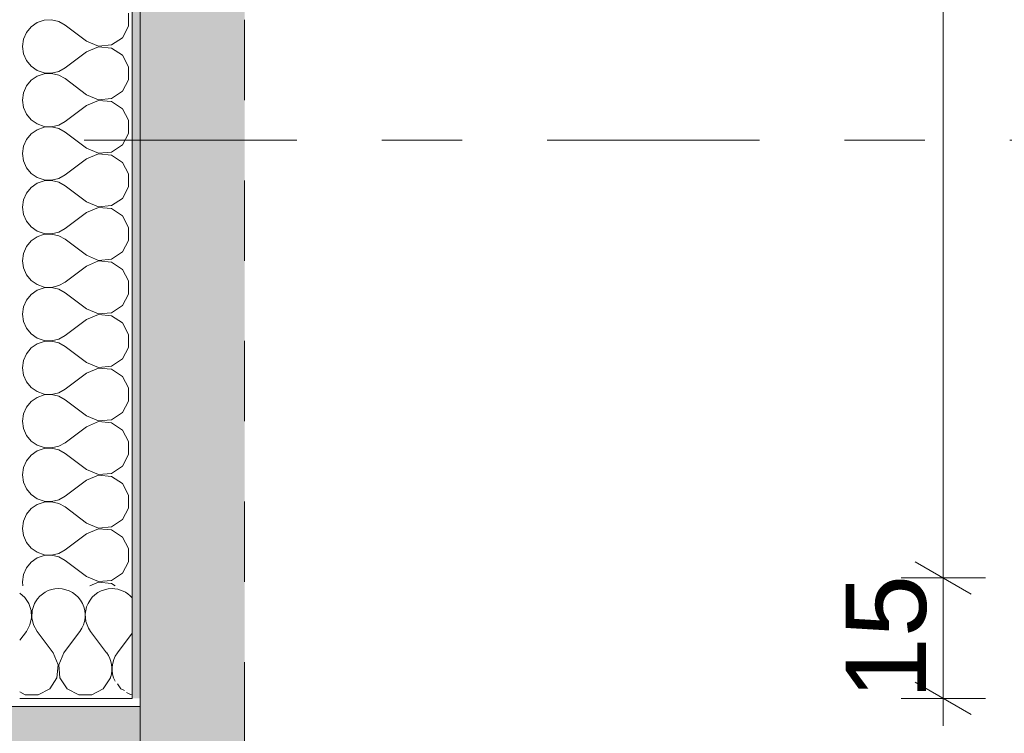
# Model space of a CAD drawing. Header units: metres. Extents: x -4 to 99, y -11 to 17.
# Tile 635 of 656: x 62.285 to 63.511, y -0.189 to 0.7. Entities that reach past the tile are written whole.
import ezdxf

# ---------------------------------------------------------------- set-up
doc = ezdxf.new("R2010")
doc.units = ezdxf.units.M
doc.header["$MEASUREMENT"] = 0
doc.linetypes.add('Strichlinie doppelt', pattern=[0.546806, 0.264583, -0.105833, 0.070556, -0.105833])
doc.linetypes.add('Strichlinie eng', pattern=[0.115, 0.075, -0.04])
for name, color, linetype in [('152 - Bemaßung_ Beschriftung.Ausbau', 7, 'Continuous'), ('301 - Elemente.Linie', 7, 'Continuous'), ('302 - Elemente.Schraffur', 7, 'Continuous'), ('451 - Universal.Achsen Raster', 7, 'Continuous'), ('604 - Struktur.Wand Aussen', 7, 'Continuous')]:
    doc.layers.add(name, color=color, linetype=linetype)
doc.styles.add('ERSTELLTER_STIL_2', font='txt')
doc.dimstyles.new('ERSTELLTER_STIL__1', dxfattribs={"dimtxt": 0.1, "dimasz": 0.0532, "dimexe": 0.18, "dimexo": 0.0625, "dimgap": 0, "dimtad": 1, "dimzin": 0, "dimdsep": 46, "dimtxsty": 'ERSTELLTER_STIL_2', "dimblk": 'ARROWHEAD_2', "dimblk1": 'ARROWHEAD_2', "dimblk2": 'ARROWHEAD_2', "dimcen": 0.09, "dimse1": 1, "dimse2": 1, "dimclrd": 7, "dimclre": 7, "dimclrt": 7, "dimazin": 0, "dimtfac": 1, "dimtdec": 4, "dimtmove": 0, "dimatfit": 3, "dimfxl": 1, "dimtolj": 1, "dimtzin": 0, "dimarcsym": 0})
doc.dimstyles.new('ERSTELLTER_STIL__12', dxfattribs={"dimtxt": 0.1, "dimasz": 0.0532, "dimexe": 0.18, "dimexo": 0.5, "dimgap": 0, "dimtad": 1, "dimzin": 0, "dimdsep": 46, "dimtxsty": 'ERSTELLTER_STIL_2', "dimblk": 'ARROWHEAD_2', "dimblk1": 'ARROWHEAD_2', "dimblk2": 'ARROWHEAD_2', "dimcen": 0.09, "dimse1": 1, "dimse2": 1, "dimclrd": 7, "dimclre": 7, "dimclrt": 7, "dimazin": 0, "dimtfac": 1, "dimtdec": 4, "dimtmove": 2, "dimatfit": 3, "dimfxl": 1, "dimtolj": 1, "dimtzin": 0, "dimarcsym": 0})
doc.dimstyles.new('ERSTELLTER_STIL__13', dxfattribs={"dimtxt": 0.1, "dimasz": 0.0532, "dimexe": 0.18, "dimexo": 0.5, "dimgap": 0, "dimtad": 1, "dimzin": 0, "dimdsep": 46, "dimtxsty": 'ERSTELLTER_STIL_2', "dimblk": 'ARROWHEAD_2', "dimblk1": 'ARROWHEAD_2', "dimblk2": 'ARROWHEAD_2', "dimcen": 0.09, "dimse1": 1, "dimse2": 1, "dimclrd": 7, "dimclre": 7, "dimclrt": 7, "dimazin": 0, "dimtfac": 1, "dimtdec": 4, "dimtmove": 0, "dimatfit": 3, "dimfxl": 1, "dimtolj": 1, "dimtzin": 0, "dimarcsym": 0})
doc.dimstyles.new('ERSTELLTER_STIL__2', dxfattribs={"dimtxt": 0.1, "dimasz": 0.0532, "dimexe": 0.18, "dimexo": 0.0625, "dimgap": 0, "dimtad": 1, "dimtih": 1, "dimtoh": 1, "dimzin": 0, "dimdsep": 46, "dimtxsty": 'ERSTELLTER_STIL_2', "dimblk": 'ARROWHEAD_2', "dimblk1": 'ARROWHEAD_2', "dimblk2": 'ARROWHEAD_2', "dimcen": 0.09, "dimse1": 1, "dimse2": 1, "dimclrd": 7, "dimclre": 7, "dimclrt": 7, "dimazin": 0, "dimtfac": 1, "dimtdec": 4, "dimtmove": 0, "dimatfit": 3, "dimfxl": 1, "dimtolj": 1, "dimtzin": 0, "dimarcsym": 0})
doc.dimstyles.new('ERSTELLTER_STIL__3', dxfattribs={"dimtxt": 0.1, "dimasz": 0.0532, "dimexe": 0.18, "dimexo": 0.0625, "dimgap": 0, "dimtad": 1, "dimtih": 1, "dimtoh": 1, "dimzin": 0, "dimdsep": 46, "dimtxsty": 'ERSTELLTER_STIL_2', "dimblk": 'ARROWHEAD_2', "dimblk1": 'ARROWHEAD_2', "dimblk2": 'ARROWHEAD_2', "dimcen": 0.09, "dimse1": 1, "dimse2": 1, "dimclrd": 7, "dimclre": 7, "dimclrt": 7, "dimazin": 0, "dimtfac": 1, "dimtdec": 4, "dimtmove": 2, "dimatfit": 3, "dimfxl": 1, "dimtolj": 1, "dimtzin": 0, "dimarcsym": 0})
doc.dimstyles.new('ERSTELLTER_STIL__4', dxfattribs={"dimtxt": 0.1, "dimasz": 0.0532, "dimexe": 0.18, "dimexo": 0.0625, "dimgap": 0, "dimtad": 1, "dimzin": 0, "dimdsep": 46, "dimtxsty": 'ERSTELLTER_STIL_2', "dimblk": 'ARROWHEAD_2', "dimblk1": 'ARROWHEAD_2', "dimblk2": 'ARROWHEAD_2', "dimcen": 0.09, "dimse1": 1, "dimse2": 1, "dimclrd": 7, "dimclre": 7, "dimclrt": 7, "dimazin": 0, "dimtfac": 1, "dimtdec": 4, "dimtmove": 2, "dimatfit": 3, "dimfxl": 1, "dimtolj": 1, "dimtzin": 0, "dimarcsym": 0})
pattern_1 = [(0, (0, 0), (0, 0.08660254), [0, -0.05]), (0, (0.025, 0.0433), (0, 0.08660254), [0, -0.05])]

# ---------------------------------------------------------------- blocks, each defined once
blk = doc.blocks.new('*X17')
at = {"layer": '604 - Struktur.Wand Aussen', "color": 7, "linetype": 'Continuous', "lineweight": 5}
for p, q in [((62.3155, 0.6994), (62.3068, 0.6965)), ((62.3247, 0.6999), (62.3155, 0.6994)), ((62.3336, 0.6978), (62.3247, 0.6999)), ((62.4207, 0.6919), (62.4207, 0.7081)), ((62.2992, 0.6913), (62.2933, 0.6842)), ((62.3068, 0.6965), (62.2992, 0.6913)), ((62.3417, 0.6933), (62.3336, 0.6978)), ((62.3684, 0.6733), (62.3417, 0.6933)), ((62.413, 0.6776), (62.4207, 0.6919)), ((62.2896, 0.6758), (62.2884, 0.6667)), ((62.2933, 0.6842), (62.2896, 0.6758)), ((62.3995, 0.6686), (62.413, 0.6776)), ((62.2884, 0.6667), (62.2896, 0.6576)), ((62.3684, 0.6733), (62.3833, 0.667)), ((62.3833, 0.6663), (62.3684, 0.66)), ((62.3833, 0.667), (62.3995, 0.6686)), ((62.3995, 0.6648), (62.3833, 0.6663)), ((62.413, 0.6558), (62.3995, 0.6648)), ((62.2896, 0.6576), (62.2933, 0.6491)), ((62.3684, 0.66), (62.3417, 0.64)), ((62.4207, 0.6415), (62.413, 0.6558)), ((62.2933, 0.6491), (62.2992, 0.6421)), ((62.2992, 0.6421), (62.3068, 0.6369)), ((62.3336, 0.6355), (62.3417, 0.64)), ((62.4207, 0.6252), (62.4207, 0.6415)), ((62.3068, 0.6298), (62.2992, 0.6246)), ((62.3068, 0.6369), (62.3155, 0.6339)), ((62.3155, 0.6328), (62.3068, 0.6298)), ((62.3155, 0.6339), (62.3247, 0.6335)), ((62.3247, 0.6332), (62.3155, 0.6328)), ((62.3247, 0.6335), (62.3336, 0.6355)), ((62.3336, 0.6311), (62.3247, 0.6332)), ((62.3417, 0.6267), (62.3336, 0.6311)), ((62.3684, 0.6067), (62.3417, 0.6267)), ((62.2933, 0.6175), (62.2896, 0.6091)), ((62.2992, 0.6246), (62.2933, 0.6175)), ((62.413, 0.6109), (62.4207, 0.6252)), ((62.2896, 0.6091), (62.2884, 0.6)), ((62.3684, 0.6067), (62.3833, 0.6004)), ((62.3833, 0.6004), (62.3995, 0.6019)), ((62.3995, 0.6019), (62.413, 0.6109)), ((62.2884, 0.6), (62.2896, 0.5909)), ((62.2896, 0.5909), (62.2933, 0.5825)), ((62.3684, 0.5933), (62.3417, 0.5733)), ((62.3833, 0.5996), (62.3684, 0.5933)), ((62.3995, 0.5981), (62.3833, 0.5996)), ((62.413, 0.5891), (62.3995, 0.5981)), ((62.4207, 0.5748), (62.413, 0.5891)), ((62.2933, 0.5825), (62.2992, 0.5754)), ((62.2992, 0.5754), (62.3068, 0.5702)), ((62.3068, 0.5702), (62.3155, 0.5672)), ((62.3155, 0.5661), (62.3068, 0.5631)), ((62.3155, 0.5672), (62.3247, 0.5668)), ((62.3247, 0.5665), (62.3155, 0.5661)), ((62.3247, 0.5668), (62.3336, 0.5689)), ((62.3336, 0.5645), (62.3247, 0.5665)), ((62.3336, 0.5689), (62.3417, 0.5733)), ((62.3417, 0.56), (62.3336, 0.5645)), ((62.4207, 0.5585), (62.4207, 0.5748)), ((62.2992, 0.5579), (62.2933, 0.5509)), ((62.3068, 0.5631), (62.2992, 0.5579)), ((62.3684, 0.54), (62.3417, 0.56)), ((62.413, 0.5442), (62.4207, 0.5585)), ((62.2896, 0.5424), (62.2884, 0.5333)), ((62.2933, 0.5509), (62.2896, 0.5424)), ((62.3684, 0.54), (62.3833, 0.5337)), ((62.3995, 0.5352), (62.413, 0.5442)), ((62.2884, 0.5333), (62.2896, 0.5242)), ((62.3833, 0.533), (62.3684, 0.5267)), ((62.3833, 0.5337), (62.3995, 0.5352)), ((62.3995, 0.5314), (62.3833, 0.533)), ((62.413, 0.5224), (62.3995, 0.5314)), ((62.2896, 0.5242), (62.2933, 0.5158)), ((62.2933, 0.5158), (62.2992, 0.5087)), ((62.3684, 0.5267), (62.3417, 0.5067)), ((62.4207, 0.5081), (62.413, 0.5224)), ((62.2992, 0.5087), (62.3068, 0.5035)), ((62.3068, 0.5035), (62.3155, 0.5006)), ((62.3336, 0.5022), (62.3417, 0.5067)), ((62.4207, 0.4919), (62.4207, 0.5081)), ((62.2992, 0.4913), (62.2933, 0.4842)), ((62.3068, 0.4965), (62.2992, 0.4913)), ((62.3155, 0.4994), (62.3068, 0.4965)), ((62.3155, 0.5006), (62.3247, 0.5001)), ((62.3247, 0.4999), (62.3155, 0.4994)), ((62.3247, 0.5001), (62.3336, 0.5022)), ((62.3336, 0.4978), (62.3247, 0.4999)), ((62.3417, 0.4933), (62.3336, 0.4978)), ((62.3684, 0.4733), (62.3417, 0.4933)), ((62.413, 0.4776), (62.4207, 0.4919)), ((62.2933, 0.4842), (62.2896, 0.4758)), ((62.2896, 0.4758), (62.2884, 0.4667)), ((62.2884, 0.4667), (62.2896, 0.4576)), ((62.3684, 0.4733), (62.3833, 0.467)), ((62.3833, 0.4663), (62.3684, 0.46)), ((62.3833, 0.467), (62.3995, 0.4686)), ((62.3995, 0.4648), (62.3833, 0.4663)), ((62.3995, 0.4686), (62.413, 0.4776)), ((62.2896, 0.4576), (62.2933, 0.4491)), ((62.3684, 0.46), (62.3417, 0.44)), ((62.413, 0.4558), (62.3995, 0.4648)), ((62.4207, 0.4415), (62.413, 0.4558)), ((62.2933, 0.4491), (62.2992, 0.4421)), ((62.2992, 0.4421), (62.3068, 0.4369)), ((62.4207, 0.4252), (62.4207, 0.4415)), ((62.3068, 0.4298), (62.2992, 0.4246)), ((62.3068, 0.4369), (62.3155, 0.4339)), ((62.3155, 0.4328), (62.3068, 0.4298)), ((62.3155, 0.4339), (62.3247, 0.4335)), ((62.3247, 0.4332), (62.3155, 0.4328)), ((62.3247, 0.4335), (62.3336, 0.4355)), ((62.3336, 0.4311), (62.3247, 0.4332)), ((62.3336, 0.4355), (62.3417, 0.44)), ((62.3417, 0.4267), (62.3336, 0.4311)), ((62.2933, 0.4175), (62.2896, 0.4091)), ((62.2992, 0.4246), (62.2933, 0.4175)), ((62.3684, 0.4067), (62.3417, 0.4267)), ((62.413, 0.4109), (62.4207, 0.4252)), ((62.2896, 0.4091), (62.2884, 0.4)), ((62.3684, 0.4067), (62.3833, 0.4004)), ((62.3995, 0.4019), (62.413, 0.4109)), ((62.2884, 0.4), (62.2896, 0.3909)), ((62.3684, 0.3933), (62.3417, 0.3733)), ((62.3833, 0.3996), (62.3684, 0.3933)), ((62.3833, 0.4004), (62.3995, 0.4019)), ((62.3995, 0.3981), (62.3833, 0.3996)), ((62.413, 0.3891), (62.3995, 0.3981)), ((62.2896, 0.3909), (62.2933, 0.3825)), ((62.2933, 0.3825), (62.2992, 0.3754)), ((62.4207, 0.3748), (62.413, 0.3891)), ((62.2992, 0.3754), (62.3068, 0.3702)), ((62.3068, 0.3702), (62.3155, 0.3672)), ((62.3247, 0.3668), (62.3336, 0.3689)), ((62.3336, 0.3689), (62.3417, 0.3733)), ((62.4207, 0.3585), (62.4207, 0.3748)), ((62.2992, 0.3579), (62.2933, 0.3509)), ((62.3068, 0.3631), (62.2992, 0.3579)), ((62.3155, 0.3661), (62.3068, 0.3631)), ((62.3155, 0.3672), (62.3247, 0.3668)), ((62.3247, 0.3665), (62.3155, 0.3661)), ((62.3336, 0.3645), (62.3247, 0.3665)), ((62.3417, 0.36), (62.3336, 0.3645)), ((62.3684, 0.34), (62.3417, 0.36)), ((62.413, 0.3442), (62.4207, 0.3585)), ((62.2933, 0.3509), (62.2896, 0.3424)), ((62.3995, 0.3352), (62.413, 0.3442)), ((62.2896, 0.3424), (62.2884, 0.3333)), ((62.2884, 0.3333), (62.2896, 0.3242)), ((62.3684, 0.34), (62.3833, 0.3337)), ((62.3833, 0.333), (62.3684, 0.3267)), ((62.3833, 0.3337), (62.3995, 0.3352)), ((62.3995, 0.3314), (62.3833, 0.333)), ((62.413, 0.3224), (62.3995, 0.3314)), ((62.2896, 0.3242), (62.2933, 0.3158)), ((62.3684, 0.3267), (62.3417, 0.3067)), ((62.4207, 0.3081), (62.413, 0.3224)), ((62.2933, 0.3158), (62.2992, 0.3087)), ((62.2992, 0.3087), (62.3068, 0.3035)), ((62.3336, 0.3022), (62.3417, 0.3067)), ((62.4207, 0.2919), (62.4207, 0.3081)), ((62.3068, 0.2965), (62.2992, 0.2913)), ((62.3068, 0.3035), (62.3155, 0.3006)), ((62.3155, 0.2994), (62.3068, 0.2965)), ((62.3155, 0.3006), (62.3247, 0.3001)), ((62.3247, 0.2999), (62.3155, 0.2994)), ((62.3247, 0.3001), (62.3336, 0.3022)), ((62.3336, 0.2978), (62.3247, 0.2999)), ((62.3417, 0.2933), (62.3336, 0.2978)), ((62.2933, 0.2842), (62.2896, 0.2758)), ((62.2992, 0.2913), (62.2933, 0.2842)), ((62.3684, 0.2733), (62.3417, 0.2933)), ((62.413, 0.2776), (62.4207, 0.2919)), ((62.2896, 0.2758), (62.2884, 0.2667)), ((62.3684, 0.2733), (62.3833, 0.267)), ((62.3995, 0.2686), (62.413, 0.2776)), ((62.2884, 0.2667), (62.2896, 0.2576)), ((62.2896, 0.2576), (62.2933, 0.2491)), ((62.3684, 0.26), (62.3417, 0.24)), ((62.3833, 0.2663), (62.3684, 0.26)), ((62.3833, 0.267), (62.3995, 0.2686)), ((62.3995, 0.2648), (62.3833, 0.2663)), ((62.413, 0.2558), (62.3995, 0.2648)), ((62.2933, 0.2491), (62.2992, 0.2421)), ((62.4207, 0.2415), (62.413, 0.2558)), ((62.2992, 0.2421), (62.3068, 0.2369)), ((62.3068, 0.2369), (62.3155, 0.2339)), ((62.3155, 0.2339), (62.3247, 0.2335)), ((62.3247, 0.2332), (62.3155, 0.2328)), ((62.3247, 0.2335), (62.3336, 0.2355)), ((62.3336, 0.2311), (62.3247, 0.2332)), ((62.3336, 0.2355), (62.3417, 0.24)), ((62.4207, 0.2252), (62.4207, 0.2415)), ((62.2992, 0.2246), (62.2933, 0.2175)), ((62.3068, 0.2298), (62.2992, 0.2246)), ((62.3155, 0.2328), (62.3068, 0.2298)), ((62.3417, 0.2267), (62.3336, 0.2311)), ((62.3684, 0.2067), (62.3417, 0.2267)), ((62.413, 0.2109), (62.4207, 0.2252)), ((62.2896, 0.2091), (62.2884, 0.2)), ((62.2933, 0.2175), (62.2896, 0.2091)), ((62.3995, 0.2019), (62.413, 0.2109)), ((62.2884, 0.2), (62.2896, 0.1909)), ((62.3684, 0.2067), (62.3833, 0.2004)), ((62.3833, 0.1996), (62.3684, 0.1933)), ((62.3833, 0.2004), (62.3995, 0.2019)), ((62.3995, 0.1981), (62.3833, 0.1996)), ((62.413, 0.1891), (62.3995, 0.1981)), ((62.2896, 0.1909), (62.2933, 0.1825)), ((62.3684, 0.1933), (62.3417, 0.1733)), ((62.4207, 0.1748), (62.413, 0.1891)), ((62.2933, 0.1825), (62.2992, 0.1754)), ((62.2992, 0.1754), (62.3068, 0.1702)), ((62.3336, 0.1689), (62.3417, 0.1733)), ((62.4207, 0.1585), (62.4207, 0.1748)), ((62.3068, 0.1631), (62.2992, 0.1579)), ((62.3068, 0.1702), (62.3155, 0.1672)), ((62.3155, 0.1661), (62.3068, 0.1631)), ((62.3155, 0.1672), (62.3247, 0.1668)), ((62.3247, 0.1665), (62.3155, 0.1661)), ((62.3247, 0.1668), (62.3336, 0.1689)), ((62.3336, 0.1645), (62.3247, 0.1665)), ((62.3417, 0.16), (62.3336, 0.1645)), ((62.3684, 0.14), (62.3417, 0.16)), ((62.2933, 0.1509), (62.2896, 0.1424)), ((62.2992, 0.1579), (62.2933, 0.1509)), ((62.413, 0.1442), (62.4207, 0.1585)), ((62.2896, 0.1424), (62.2884, 0.1333)), ((62.3684, 0.14), (62.3833, 0.1337)), ((62.3833, 0.1337), (62.3995, 0.1352)), ((62.3995, 0.1352), (62.413, 0.1442)), ((62.2884, 0.1333), (62.2896, 0.1242)), ((62.2896, 0.1242), (62.2933, 0.1158)), ((62.3684, 0.1267), (62.3417, 0.1067)), ((62.3833, 0.133), (62.3684, 0.1267)), ((62.3995, 0.1314), (62.3833, 0.133)), ((62.413, 0.1224), (62.3995, 0.1314)), ((62.2933, 0.1158), (62.2992, 0.1087)), ((62.4207, 0.1081), (62.413, 0.1224)), ((62.2992, 0.1087), (62.3068, 0.1035)), ((62.3068, 0.1035), (62.3155, 0.1006)), ((62.3155, 0.0994), (62.3068, 0.0965)), ((62.3155, 0.1006), (62.3247, 0.1001)), ((62.3247, 0.0999), (62.3155, 0.0994)), ((62.3247, 0.1001), (62.3336, 0.1022)), ((62.3336, 0.0978), (62.3247, 0.0999)), ((62.3336, 0.1022), (62.3417, 0.1067)), ((62.4207, 0.0919), (62.4207, 0.1081)), ((62.2992, 0.0913), (62.2933, 0.0842)), ((62.3068, 0.0965), (62.2992, 0.0913)), ((62.3417, 0.0933), (62.3336, 0.0978)), ((62.3684, 0.0733), (62.3417, 0.0933)), ((62.413, 0.0776), (62.4207, 0.0919)), ((62.2896, 0.0758), (62.2884, 0.0667)), ((62.2933, 0.0842), (62.2896, 0.0758)), ((62.3995, 0.0686), (62.413, 0.0776)), ((62.2884, 0.0667), (62.2896, 0.0576)), ((62.3684, 0.0733), (62.3833, 0.067)), ((62.3833, 0.0663), (62.3684, 0.06)), ((62.3833, 0.067), (62.3995, 0.0686)), ((62.3995, 0.0648), (62.3833, 0.0663)), ((62.413, 0.0558), (62.3995, 0.0648)), ((62.2896, 0.0576), (62.2933, 0.0491)), ((62.2933, 0.0491), (62.2992, 0.0421)), ((62.3684, 0.06), (62.3417, 0.04)), ((62.4207, 0.0415), (62.413, 0.0558)), ((62.2992, 0.0421), (62.3068, 0.0369)), ((62.3068, 0.0369), (62.3155, 0.0339)), ((62.3336, 0.0355), (62.3417, 0.04)), ((62.4207, 0.0252), (62.4207, 0.0415)), ((62.2992, 0.0246), (62.2933, 0.0175)), ((62.3068, 0.0298), (62.2992, 0.0246)), ((62.3155, 0.0328), (62.3068, 0.0298)), ((62.3155, 0.0339), (62.3247, 0.0335)), ((62.3247, 0.0332), (62.3155, 0.0328)), ((62.3247, 0.0335), (62.3336, 0.0355)), ((62.3336, 0.0311), (62.3247, 0.0332)), ((62.3417, 0.0267), (62.3336, 0.0311)), ((62.3684, 0.0067), (62.3417, 0.0267)), ((62.413, 0.0109), (62.4207, 0.0252)), ((62.2933, 0.0175), (62.2896, 0.0091)), ((62.2896, 0.0091), (62.2884, 0)), ((62.3684, 0.0067), (62.3833, 0.0004)), ((62.3833, 0.0004), (62.3995, 0.0019)), ((62.3995, 0.0019), (62.413, 0.0109)), ((62.2884, 0), (62.2891, -0.005)), ((62.3833, -0.0004), (62.3723, -0.005)), ((62.3995, -0.0019), (62.3833, -0.0004)), ((62.4041, -0.005), (62.3995, -0.0019))]:
    blk.add_line(p, q, dxfattribs=at)
blk = doc.blocks.new('*X81')
at = {"layer": '604 - Struktur.Wand Aussen', "color": 7, "linetype": 'Continuous', "lineweight": 5}
for p, q in [((62.3522, -0.0721), (62.36, -0.0617)), ((62.3933, -0.0883), (62.3733, -0.0617)), ((62.4067, -0.0883), (62.425, -0.0639))]:
    blk.add_line(p, q, dxfattribs=at)
for centre, start, end in [((62.3333, -0.0417), 90, 149.2975), ((62.3333, -0.0417), 323.1301, 90), ((62.4, -0.0417), 90, 216.8699), ((62.4, -0.0417), 41.3446, 90), ((62.3667, -0.1083), 342.3968, 36.8699), ((62.4333, -0.1083), 143.1301, 207.566), ((62.4333, -0.1083), 242.434, 255.5669)]:
    blk.add_arc(centre, 0.0333, start, end, dxfattribs=at)
blk = doc.blocks.new('*X103')
at = {"layer": '604 - Struktur.Wand Aussen', "color": 7, "linetype": 'Continuous', "lineweight": 5}
for p, q in [((62.2913, -0.0192), (62.285, -0.014)), ((62.2965, -0.0268), (62.2913, -0.0192)), ((62.2994, -0.0355), (62.2965, -0.0268)), ((62.2999, -0.0447), (62.2994, -0.0355)), ((62.3006, -0.0355), (62.3001, -0.0447)), ((62.3035, -0.0268), (62.3006, -0.0355)), ((62.3048, -0.0248), (62.3035, -0.0268)), ((62.2978, -0.0536), (62.2999, -0.0447)), ((62.3001, -0.0447), (62.3022, -0.0536)), ((62.2933, -0.0617), (62.2978, -0.0536)), ((62.3022, -0.0536), (62.3067, -0.0617)), ((62.285, -0.0727), (62.2933, -0.0617)), ((62.3267, -0.0883), (62.3067, -0.0617)), ((62.34, -0.0883), (62.3522, -0.0721)), ((62.333, -0.1033), (62.3267, -0.0883)), ((62.34, -0.0883), (62.3337, -0.1033)), ((62.3314, -0.1195), (62.333, -0.1033)), ((62.3337, -0.1033), (62.3352, -0.1195)), ((62.3224, -0.133), (62.3314, -0.1195)), ((62.3352, -0.1195), (62.3442, -0.133)), ((62.3891, -0.133), (62.3981, -0.1195)), ((62.3981, -0.1195), (62.3982, -0.1182)), ((62.3081, -0.1407), (62.3224, -0.133)), ((62.3442, -0.133), (62.3585, -0.1407)), ((62.3748, -0.1407), (62.3891, -0.133)), ((62.4067, -0.1267), (62.4109, -0.133)), ((62.4109, -0.133), (62.4155, -0.1354)), ((62.285, -0.137), (62.2919, -0.1407)), ((62.2919, -0.1407), (62.3081, -0.1407)), ((62.3585, -0.1407), (62.3748, -0.1407))]:
    blk.add_line(p, q, dxfattribs=at)
blk = doc.blocks.new('*D420')
at = {"layer": '152 - Bemaßung_ Beschriftung.Ausbau', "color": 7, "linetype": 'Continuous', "lineweight": 5}
for p, q in [((61.13, -4.1125), (61.13, -4.0075)), ((62.275, -4.1125), (62.275, -4.0075)), ((61.1502, -4.025), (61.1098, -4.095)), ((62.2952, -4.025), (62.2548, -4.095)), ((61.13, -4.06), (62.275, -4.06))]:
    blk.add_line(p, q, dxfattribs=at)
at = {"layer": '152 - Bemaßung_ Beschriftung.Ausbau', "color": 7, "lineweight": 5, "char_height": 0.1, "attachment_point": 7, "style": 'ERSTELLTER_STIL_2'}
for s, insert in [('\\A1;{\\pql;\\fArial|b0|i0|c0|p38;1,14\\fArial|b0|i0|c0|p38;\\A1{\\H.66x;\\S5^  ;}}', (61.5444, -4.0594)), ('\\A1;{\\pql;\\fArial|b0|i0|c0|p38;15}', (62.2739, -4.0505))]:
    blk.add_mtext(s, dxfattribs=dict(at, insert=insert))
blk = doc.blocks.new('ARROWHEAD_2')
at = {"color": 0, "linetype": 'Continuous', "lineweight": 0}
for p, q in [((-0.378, -0.655), (0.378, 0.655)), ((0, 0), (-1, 0))]:
    blk.add_line(p, q, dxfattribs=at)
blk = doc.blocks.new('*D421')
at = {"layer": '152 - Bemaßung_ Beschriftung.Ausbau', "color": 7, "linetype": 'Continuous', "lineweight": 5}
for p, q in [((62.275, -4.1125), (62.275, -4.0075)), ((62.425, -4.1125), (62.425, -4.0075)), ((62.2952, -4.025), (62.2548, -4.095)), ((62.4048, -4.095), (62.4452, -4.025)), ((62.275, -4.06), (62.425, -4.06)), ((62.425, -4.06), (62.4593, -4.06))]:
    blk.add_line(p, q, dxfattribs=at)
blk = doc.blocks.new('*D454')
at = {"layer": '152 - Bemaßung_ Beschriftung.Ausbau', "color": 7, "linetype": 'Continuous', "lineweight": 5}
for p, q in [((62.035, -4.6125), (62.035, -4.5075)), ((62.275, -4.6125), (62.275, -4.5075)), ((62.0552, -4.525), (62.0148, -4.595)), ((62.2952, -4.525), (62.2548, -4.595)), ((62.035, -4.56), (62.275, -4.56))]:
    blk.add_line(p, q, dxfattribs=at)
at = {"layer": '152 - Bemaßung_ Beschriftung.Ausbau', "color": 7, "lineweight": 5, "char_height": 0.1, "attachment_point": 7, "style": 'ERSTELLTER_STIL_2'}
for s, insert in [('\\A1;{\\pql;\\fArial|b0|i0|c0|p38;24}', (62.0791, -4.54)), ('\\A1;{\\pql;\\fArial|b0|i0|c0|p38;15}', (62.2682, -4.5484))]:
    blk.add_mtext(s, dxfattribs=dict(at, insert=insert))
blk = doc.blocks.new('*D455')
at = {"layer": '152 - Bemaßung_ Beschriftung.Ausbau', "color": 7, "linetype": 'Continuous', "lineweight": 5}
for p, q in [((62.275, -4.6125), (62.275, -4.5075)), ((62.425, -4.6125), (62.425, -4.5075)), ((62.2952, -4.525), (62.2548, -4.595)), ((62.4048, -4.595), (62.4452, -4.525)), ((62.275, -4.56), (62.425, -4.56)), ((62.425, -4.56), (62.4593, -4.56))]:
    blk.add_line(p, q, dxfattribs=at)
blk = doc.blocks.new('*D493')
at = {"layer": '152 - Bemaßung_ Beschriftung.Ausbau', "color": 7, "linetype": 'Continuous', "lineweight": 5}
for p, q in [((61.58, -5.1125), (61.58, -5.0075)), ((61.88, -5.1125), (61.88, -5.0075)), ((61.6002, -5.025), (61.5598, -5.095)), ((61.9002, -5.025), (61.8598, -5.095)), ((61.58, -5.06), (61.88, -5.06))]:
    blk.add_line(p, q, dxfattribs=at)
at = {"layer": '152 - Bemaßung_ Beschriftung.Ausbau', "color": 7, "lineweight": 5, "char_height": 0.1, "attachment_point": 7, "style": 'ERSTELLTER_STIL_2'}
for s, insert in [('\\A1;{\\pql;\\fArial|b0|i0|c0|p38;15\\fArial|b0|i0|c0|p38;\\A1{\\H.66x;\\S5^  ;}}', (61.8624, -5.0506)), ('\\A1;{\\pql;\\fArial|b0|i0|c0|p38;30}', (61.6541, -5.04))]:
    blk.add_mtext(s, dxfattribs=dict(at, insert=insert))
blk = doc.blocks.new('*D495')
at = {"layer": '152 - Bemaßung_ Beschriftung.Ausbau', "color": 7, "linetype": 'Continuous', "lineweight": 5}
for p, q in [((62.035, -5.1125), (62.035, -5.0075)), ((62.275, -5.1125), (62.275, -5.0075)), ((62.0552, -5.025), (62.0148, -5.095)), ((62.2952, -5.025), (62.2548, -5.095)), ((62.035, -5.06), (62.275, -5.06))]:
    blk.add_line(p, q, dxfattribs=at)
at = {"layer": '152 - Bemaßung_ Beschriftung.Ausbau', "color": 7, "lineweight": 5, "char_height": 0.1, "attachment_point": 7, "style": 'ERSTELLTER_STIL_2'}
for s, insert in [('\\A1;{\\pql;\\fArial|b0|i0|c0|p38;24}', (62.0791, -5.04)), ('\\A1;{\\pql;\\fArial|b0|i0|c0|p38;15}', (62.2726, -5.0482))]:
    blk.add_mtext(s, dxfattribs=dict(at, insert=insert))
blk = doc.blocks.new('*D496')
at = {"layer": '152 - Bemaßung_ Beschriftung.Ausbau', "color": 7, "linetype": 'Continuous', "lineweight": 5}
for p, q in [((62.275, -5.1125), (62.275, -5.0075)), ((62.425, -5.1125), (62.425, -5.0075)), ((62.2952, -5.025), (62.2548, -5.095)), ((62.4048, -5.095), (62.4452, -5.025)), ((62.275, -5.06), (62.425, -5.06)), ((62.425, -5.06), (62.4593, -5.06))]:
    blk.add_line(p, q, dxfattribs=at)
blk = doc.blocks.new('*D497')
at = {"layer": '152 - Bemaßung_ Beschriftung.Ausbau', "color": 7, "linetype": 'Continuous', "lineweight": 5}
for p, q in [((-0.165, -5.6125), (-0.165, -5.5075)), ((62.425, -5.6125), (62.425, -5.5075)), ((-0.1448, -5.525), (-0.1852, -5.595)), ((62.4048, -5.595), (62.4452, -5.525)), ((-0.1992, -5.56), (-0.165, -5.56)), ((-0.165, -5.56), (62.425, -5.56)), ((62.425, -5.56), (62.4593, -5.56))]:
    blk.add_line(p, q, dxfattribs=at)
at = {"layer": '152 - Bemaßung_ Beschriftung.Ausbau', "color": 7, "lineweight": 5, "insert": (30.959, -5.54), "char_height": 0.1, "attachment_point": 7, "style": 'ERSTELLTER_STIL_2'}
blk.add_mtext('\\A1;{\\pql;\\fArial|b0|i0|c0|p38;62,59}', dxfattribs=at)
blk = doc.blocks.new('*D498')
at = {"layer": '152 - Bemaßung_ Beschriftung.Ausbau', "color": 7, "linetype": 'Continuous', "lineweight": 5}
for p, q in [((63.435, 0.005), (63.435, 6.145)), ((63.4, 0.0252), (63.47, -0.0152)), ((63.4875, 0.005), (63.3825, 0.005)), ((63.435, -0.145), (63.435, 0.005)), ((63.4, -0.1248), (63.47, -0.1652)), ((63.4875, -0.145), (63.3825, -0.145)), ((63.435, -0.1792), (63.435, -0.145))]:
    blk.add_line(p, q, dxfattribs=at)
at = {"layer": '152 - Bemaßung_ Beschriftung.Ausbau', "color": 7, "lineweight": 5, "insert": (63.415, -0.1465), "char_height": 0.1, "attachment_point": 7, "rotation": 90, "style": 'ERSTELLTER_STIL_2'}
blk.add_mtext('\\A1;{\\pql;\\fArial|b0|i0|c0|p38;15}', dxfattribs=at)
blk = doc.blocks.new('*D499')
at = {"layer": '152 - Bemaßung_ Beschriftung.Ausbau', "color": 7, "linetype": 'Continuous', "lineweight": 5}
for p, q in [((63.4, 6.1652), (63.47, 6.1248)), ((63.4875, 6.145), (63.3825, 6.145)), ((63.435, 0.005), (63.435, 6.145)), ((63.4, 0.0252), (63.47, -0.0152))]:
    blk.add_line(p, q, dxfattribs=at)
at = {"layer": '152 - Bemaßung_ Beschriftung.Ausbau', "color": 7, "lineweight": 5, "insert": (63.415, 2.942), "char_height": 0.1, "attachment_point": 7, "rotation": 90, "style": 'ERSTELLTER_STIL_2'}
blk.add_mtext('\\A1;{\\pql;\\fArial|b0|i0|c0|p38;6,14}', dxfattribs=at)
blk = doc.blocks.new('*D503')
at = {"layer": '152 - Bemaßung_ Beschriftung.Ausbau', "color": 7, "linetype": 'Continuous', "lineweight": 5}
for p, q in [((63.935, 0.005), (63.935, 0.245)), ((63.9, 0.0252), (63.97, -0.0152)), ((63.9875, 0.005), (63.8825, 0.005)), ((63.935, -0.145), (63.935, 0.005)), ((63.9, -0.1248), (63.97, -0.1652)), ((63.9875, -0.145), (63.8825, -0.145)), ((63.935, -0.1792), (63.935, -0.145))]:
    blk.add_line(p, q, dxfattribs=at)
at = {"layer": '152 - Bemaßung_ Beschriftung.Ausbau', "color": 7, "lineweight": 5, "insert": (63.9234, -0.1459), "char_height": 0.1, "attachment_point": 7, "rotation": 90, "style": 'ERSTELLTER_STIL_2'}
blk.add_mtext('\\A1;{\\pql;\\fArial|b0|i0|c0|p38;15}', dxfattribs=at)
blk = doc.blocks.new('*D504')
at = {"layer": '152 - Bemaßung_ Beschriftung.Ausbau', "color": 7, "linetype": 'Continuous', "lineweight": 5}
blk.add_line((63.9, 0.0252), (63.97, -0.0152), dxfattribs=at)
blk = doc.blocks.new('*D505')
at = {"layer": '152 - Bemaßung_ Beschriftung.Ausbau', "color": 7, "linetype": 'Continuous', "lineweight": 5}
for p, q in [((63.9, 0.2652), (63.97, 0.2248)), ((63.935, 0.005), (63.935, 0.245)), ((63.9, 0.0252), (63.97, -0.0152)), ((63.9875, 0.005), (63.8825, 0.005)), ((63.935, -0.145), (63.935, 0.005))]:
    blk.add_line(p, q, dxfattribs=at)
at = {"layer": '152 - Bemaßung_ Beschriftung.Ausbau', "color": 7, "lineweight": 5, "insert": (63.915, 0.0491), "char_height": 0.1, "attachment_point": 7, "rotation": 90, "style": 'ERSTELLTER_STIL_2'}
blk.add_mtext('\\A1;{\\pql;\\fArial|b0|i0|c0|p38;24}', dxfattribs=at)
blk = doc.blocks.new('*D506')
at = {"layer": '152 - Bemaßung_ Beschriftung.Ausbau', "color": 7, "linetype": 'Continuous', "lineweight": 5}
for p, q in [((63.9, 5.8252), (63.97, 5.7848)), ((63.9875, 5.805), (63.8825, 5.805)), ((63.935, 0.245), (63.935, 5.805)), ((63.9, 0.2652), (63.97, 0.2248)), ((63.9875, 0.245), (63.8825, 0.245)), ((63.935, 0.005), (63.935, 0.245))]:
    blk.add_line(p, q, dxfattribs=at)
at = {"layer": '152 - Bemaßung_ Beschriftung.Ausbau', "color": 7, "lineweight": 5, "char_height": 0.1, "attachment_point": 7, "rotation": 90, "style": 'ERSTELLTER_STIL_2'}
for s, insert in [('\\A1;{\\pql;\\fArial|b0|i0|c0|p38;12}', (63.915, 5.633)), ('\\A1;{\\pql;\\fArial|b0|i0|c0|p38;5,56}', (63.915, 2.8161))]:
    blk.add_mtext(s, dxfattribs=dict(at, insert=insert))
blk = doc.blocks.new('*D513')
at = {"layer": '152 - Bemaßung_ Beschriftung.Ausbau', "color": 7, "linetype": 'Continuous', "lineweight": 5}
for p, q in [((64.435, 0.005), (64.435, 0.245)), ((64.4, 0.0252), (64.47, -0.0152)), ((64.4875, 0.005), (64.3825, 0.005)), ((64.435, -0.145), (64.435, 0.005)), ((64.4, -0.1248), (64.47, -0.1652)), ((64.4875, -0.145), (64.3825, -0.145)), ((64.435, -0.1792), (64.435, -0.145))]:
    blk.add_line(p, q, dxfattribs=at)
at = {"layer": '152 - Bemaßung_ Beschriftung.Ausbau', "color": 7, "lineweight": 5, "insert": (64.4234, -0.1462), "char_height": 0.1, "attachment_point": 7, "rotation": 90, "style": 'ERSTELLTER_STIL_2'}
blk.add_mtext('\\A1;{\\pql;\\fArial|b0|i0|c0|p38;15}', dxfattribs=at)
blk = doc.blocks.new('*D514')
at = {"layer": '152 - Bemaßung_ Beschriftung.Ausbau', "color": 7, "linetype": 'Continuous', "lineweight": 5}
for p, q in [((64.4, 0.2702), (64.47, 0.2298)), ((64.47, 0.2248), (64.4, 0.2652)), ((64.435, 0.005), (64.435, 0.245)), ((64.4, 0.0252), (64.47, -0.0152))]:
    blk.add_line(p, q, dxfattribs=at)
at = {"layer": '152 - Bemaßung_ Beschriftung.Ausbau', "color": 7, "lineweight": 5, "insert": (64.415, 0.0491), "char_height": 0.1, "attachment_point": 7, "rotation": 90, "style": 'ERSTELLTER_STIL_2'}
blk.add_mtext('\\A1;{\\pql;\\fArial|b0|i0|c0|p38;24}', dxfattribs=at)
blk = doc.blocks.new('*D515')
at = {"layer": '152 - Bemaßung_ Beschriftung.Ausbau', "color": 7, "linetype": 'Continuous', "lineweight": 5}
for p, q in [((64.435, 0.25), (64.435, 0.7)), ((64.4, 0.2702), (64.47, 0.2298)), ((64.47, 0.2248), (64.4, 0.2652)), ((64.4875, 0.25), (64.3825, 0.25)), ((64.435, 0.245), (64.435, 0.25)), ((64.4875, 0.245), (64.3825, 0.245)), ((64.435, 0.005), (64.435, 0.245))]:
    blk.add_line(p, q, dxfattribs=at)
blk = doc.blocks.new('*D516')
at = {"layer": '152 - Bemaßung_ Beschriftung.Ausbau', "color": 7, "linetype": 'Continuous', "lineweight": 5}
for p, q in [((64.435, 0.7), (64.435, 5.2)), ((64.4, 0.7202), (64.47, 0.6798)), ((64.4875, 0.7), (64.3825, 0.7)), ((64.435, 0.25), (64.435, 0.7)), ((64.4, 0.2702), (64.47, 0.2298)), ((64.47, 0.2248), (64.4, 0.2652))]:
    blk.add_line(p, q, dxfattribs=at)
at = {"layer": '152 - Bemaßung_ Beschriftung.Ausbau', "color": 7, "lineweight": 5, "char_height": 0.1, "attachment_point": 7, "rotation": 90, "style": 'ERSTELLTER_STIL_2'}
for s, insert in [('\\A1;{\\pql;\\fArial|b0|i0|c0|p38;0\\fArial|b0|i0|c0|p38;\\A1{\\H.66x;\\S5^  ;}}', (64.4167, 0.2702)), ('\\A1;{\\pql;\\fArial|b0|i0|c0|p38;45}', (64.415, 0.4621))]:
    blk.add_mtext(s, dxfattribs=dict(at, insert=insert))
blk = doc.blocks.new('*D517')
at = {"layer": '152 - Bemaßung_ Beschriftung.Ausbau', "color": 7, "linetype": 'Continuous', "lineweight": 5}
for p, q in [((64.4, 5.2202), (64.47, 5.1798)), ((64.4875, 5.2), (64.3825, 5.2)), ((64.435, 0.7), (64.435, 5.2)), ((64.4, 0.7202), (64.47, 0.6798))]:
    blk.add_line(p, q, dxfattribs=at)
at = {"layer": '152 - Bemaßung_ Beschriftung.Ausbau', "color": 7, "lineweight": 5, "insert": (64.415, 2.817), "char_height": 0.1, "attachment_point": 7, "rotation": 90, "style": 'ERSTELLTER_STIL_2'}
blk.add_mtext('\\A1;{\\pql;\\fArial|b0|i0|c0|p38;4,50}', dxfattribs=at)
blk = doc.blocks.new('*D526')
at = {"layer": '152 - Bemaßung_ Beschriftung.Ausbau', "color": 7, "linetype": 'Continuous', "lineweight": 5}
for p, q in [((64.935, 13.845), (64.935, 13.8792)), ((64.97, 13.8248), (64.9, 13.8652)), ((64.9875, 13.845), (64.8825, 13.845)), ((64.935, -0.145), (64.935, 13.845)), ((64.9, -0.1248), (64.97, -0.1652)), ((64.9875, -0.145), (64.8825, -0.145)), ((64.935, -0.1792), (64.935, -0.145))]:
    blk.add_line(p, q, dxfattribs=at)
at = {"layer": '152 - Bemaßung_ Beschriftung.Ausbau', "color": 7, "lineweight": 5, "insert": (64.915, 6.679), "char_height": 0.1, "attachment_point": 7, "rotation": 90, "style": 'ERSTELLTER_STIL_2'}
blk.add_mtext('\\A1;{\\pql;\\fArial|b0|i0|c0|p38;13,99}', dxfattribs=at)

msp = doc.modelspace()

# ---------------------------------------------------------------- hatches: boundary and pattern name
at = {"layer": '302 - Elemente.Schraffur', "linetype": 'Continuous', "lineweight": 0, "true_color": 0x2f2f2f}
msp.add_hatch(color=250, dxfattribs=at).paths.add_polyline_path([(62.565, 5.1), (62.435, 5.1), (62.435, -3.31), (62.565, -3.31)])
at = {"layer": '302 - Elemente.Schraffur', "linetype": 'Continuous', "lineweight": 0, "true_color": 0x282828}
msp.add_hatch(color=250, dxfattribs=at).paths.add_polyline_path([(55.22, -3.31), (62.435, -3.31), (62.435, -0.155), (55.22, -0.155)])
at = {"layer": '604 - Struktur.Wand Aussen', "linetype": 'Continuous', "lineweight": 0, "true_color": 0x000000}
h = msp.add_hatch(dxfattribs=at)
h.set_pattern_fill('Verputz_0001', color=18, style=0, pattern_type=2)
h.set_pattern_definition(pattern_1)
h.paths.add_polyline_path([(62.435, 5.975), (62.425, 5.975), (62.425, -0.145), (62.435, -0.145)])
h = msp.add_hatch(dxfattribs=at)
h.set_pattern_fill('Verputz_0001', color=18, style=0, pattern_type=2)
h.set_pattern_definition(pattern_1)
h.paths.add_polyline_path([(62.425, -0.145), (61.04, -0.145), (61.04, -0.155), (62.425, -0.155)])
h = msp.add_hatch(dxfattribs=at)
h.set_pattern_fill('Verputz_0001', color=18, style=0, pattern_type=2)
h.set_pattern_definition(pattern_1)
h.paths.add_polyline_path([(62.425, -0.145), (62.435, -0.155), (62.435, -0.145)])
h = msp.add_hatch(dxfattribs=at)
h.set_pattern_fill('Verputz_0001', color=18, style=0, pattern_type=2)
h.set_pattern_definition(pattern_1)
h.paths.add_polyline_path([(62.425, -0.145), (62.425, -0.155), (62.435, -0.155)])

# ---------------------------------------------------------------- linework, layer by layer
at = {"layer": '301 - Elemente.Linie', "color": 253, "linetype": 'Strichlinie eng', "lineweight": 13, "true_color": 0xa0a0a0, "flags": 128}
msp.add_lwpolyline([(62.565, 5.1), (62.565, -3.31)], dxfattribs=at)
at = {"layer": '301 - Elemente.Linie', "color": 7, "linetype": 'Continuous', "lineweight": 18, "flags": 128}
msp.add_lwpolyline([(62.435, -0.155), (62.435, -3.31)], dxfattribs=at)
at = {"layer": '451 - Universal.Achsen Raster', "color": 160, "linetype": 'Strichlinie doppelt', "lineweight": 9, "true_color": 0x3232ff}
msp.add_line((64.935, 0.55), (-3.175, 0.55), dxfattribs=at)
at = {"layer": '604 - Struktur.Wand Aussen', "color": 7, "linetype": 'Continuous', "lineweight": 5}
for p, q in [((62.425, -0.005), (62.425, 5.975)), ((62.425, -0.145), (62.425, -0.005)), ((62.425, -0.145), (62.425, -0.005)), ((62.285, -0.145), (62.425, -0.145))]:
    msp.add_line(p, q, dxfattribs=at)
at = {"layer": '604 - Struktur.Wand Aussen', "color": 7, "linetype": 'Continuous', "lineweight": 5, "flags": 128}
for points in [[(62.435, -0.145), (62.435, 5.975)], [(62.435, -0.155), (62.435, -0.145)], [(61.04, -0.155), (62.435, -0.155)]]:
    msp.add_lwpolyline(points, dxfattribs=at)

# ---------------------------------------------------------------- block references
at = {"layer": '604 - Struktur.Wand Aussen', "color": 7, "lineweight": 18}
for name in ['*X17', '*X81', '*X103']:
    msp.add_blockref(name, (0, 0), dxfattribs=at)

# ---------------------------------------------------------------- dimensions: what is measured, and where the dimension line sits
at = {"layer": '152 - Bemaßung_ Beschriftung.Ausbau', "color": 7, "linetype": 'Continuous', "lineweight": 5}
for base, p1, p2, dimstyle, picture, middle in [((64.935, 13.845), (62.425, -0.145), (62.425, 13.845), 'ERSTELLTER_STIL__1', '*D526', (64.865, 6.847)), ((63.435, 6.145), (62.275, 0.005), (62.085, 6.145), 'ERSTELLTER_STIL__1', '*D499', (63.365, 3.0719)), ((63.435, 0.005), (62.425, -0.145), (62.275, 0.005), 'ERSTELLTER_STIL__4', '*D498', (63.365, -0.0702)), ((63.935, 5.805), (62.035, 0.245), (59.8875, 5.805), 'ERSTELLTER_STIL__1', '*D506', (63.865, 2.946)), ((64.435, 5.2), (61.58, 0.7), (61.58, 5.2), 'ERSTELLTER_STIL__13', '*D517', (64.365, 2.9468)), ((64.435, 0.7), (61.58, 0.25), (61.58, 0.7), 'ERSTELLTER_STIL__13', '*D516', (64.365, 0.5383)), ((64.43503, 0.24998), (62.03503, 0.245), (61.57999, 0.24998), 'ERSTELLTER_STIL__13', '*D515', (64.36502, 0.44339)), ((64.435, 0.245), (62.275, 0.005), (62.035, 0.245), 'ERSTELLTER_STIL__13', '*D514', (64.365, 0.1253)), ((63.935, 0.245), (62.275, 0.005), (62.035, 0.245), 'ERSTELLTER_STIL__1', '*D505', (63.865, 0.1253)), ((63.935, 0.005), (62.425, -0.145), (62.275, 0.005), 'ERSTELLTER_STIL__4', '*D503', (63.8734, -0.0697)), ((64.435, 0.005), (62.425, -0.145), (62.275, 0.005), 'ERSTELLTER_STIL__12', '*D513', (64.3734, -0.07)), ((63.935025, 0.005), (62.275025, 0.005), (62.275025, 0.005), 'ERSTELLTER_STIL__1', '*D504', (63.8650249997, 0.001853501))]:
    dim = msp.add_linear_dim(base=base, p1=p1, p2=p2, angle=90, dimstyle=dimstyle, dxfattribs=at)
    dim.commit()
    dim.dimension.update_dxf_attribs({"geometry": picture, "text_midpoint": middle, "dimtype": 160, "text_rotation": 90})
for base, p1, p2, dimstyle, picture, middle in [((61.88, -5.06), (61.58, 0.7), (61.88, 0.7), 'ERSTELLTER_STIL__2', '*D493', (61.7303, -4.99)), ((62.275, -4.56), (62.035, 0.245), (62.275, 0.005), 'ERSTELLTER_STIL__2', '*D454', (62.1554, -4.49)), ((62.275, -5.06), (62.035, 0.245), (62.275, 0.005), 'ERSTELLTER_STIL__2', '*D495', (62.1554, -4.99)), ((62.27503, -4.06), (61.13, 0.125), (62.27503, 0.005), 'ERSTELLTER_STIL__2', '*D420', (61.80938, -3.99)), ((62.425, -4.06), (62.275, 0.005), (62.425, -0.145), 'ERSTELLTER_STIL__3', '*D421', (62.3501, -4.0005)), ((62.425, -4.56), (62.275, 0.005), (62.425, -0.145), 'ERSTELLTER_STIL__3', '*D455', (62.3444, -4.4984)), ((62.425, -5.06), (62.275, 0.005), (62.425, -0.145), 'ERSTELLTER_STIL__3', '*D496', (62.3488, -4.9982)), ((62.425, -5.56), (-0.165, -0.145), (62.425, -0.145), 'ERSTELLTER_STIL__2', '*D497', (31.127, -5.49))]:
    dim = msp.add_linear_dim(base=base, p1=p1, p2=p2, dimstyle=dimstyle, dxfattribs=at)
    dim.commit()
    dim.dimension.update_dxf_attribs({"geometry": picture, "text_midpoint": middle, "dimtype": 160})

doc.saveas('drawing.dxf')
